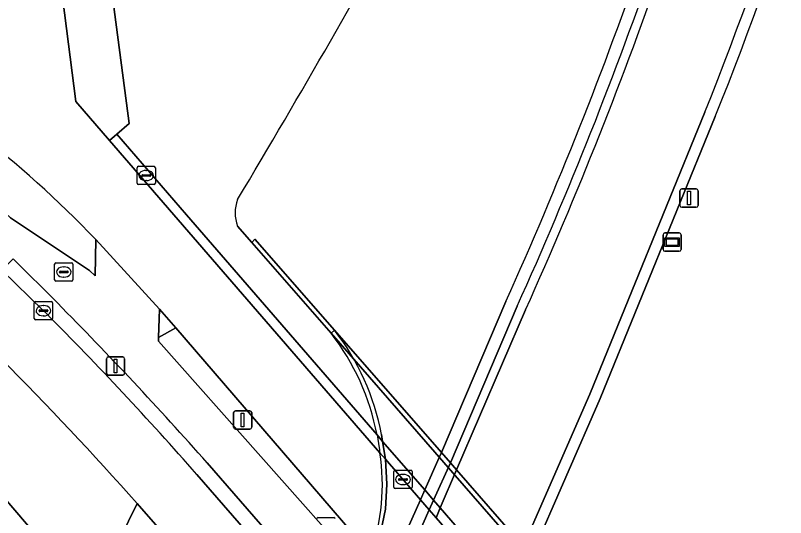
# Model space of a CAD drawing. Extents: x 155018 to 156648, y 383979 to 385733.
# Drawn here: x 156180.51 to 156222.54, y 384425.72 to 384453.14 of the extents above; entities that cross this region are included whole.
import ezdxf

# ---------------------------------------------------------------- set-up
doc = ezdxf.new("R2010")
doc.units = 0
for name, color, linetype in [('IMGEO_Berm_groen', 7, 'Continuous'), ('IMGEO_Berm_open', 7, 'Continuous'), ('IMGEO_Dek', 7, 'Continuous'), ('IMGEO_Fietspad_gesloten', 7, 'Continuous'), ('IMGEO_Fietspad_open', 7, 'Continuous'), ('IMGEO_Groenvoorziening', 7, 'Continuous'), ('IMGEO_Kolk', 7, 'Continuous'), ('IMGEO_Lichtmast', 7, 'Continuous'), ('IMGEO_Muur', 7, 'Continuous'), ('IMGEO_OVBaan_gesloten', 7, 'Continuous'), ('IMGEO_Rijbaan_lokaal_gesloten', 7, 'Continuous'), ('IMGEO_Rijbaan_lokaal_open', 7, 'Continuous'), ('IMGEO_Rijbaan_regionaal_gesloten', 7, 'Continuous'), ('IMGEO_Rioolput', 7, 'Continuous'), ('IMGEO_Verkeerseiland_gesloten', 7, 'Continuous'), ('IMGEO_Verkeerseiland_open', 7, 'Continuous'), ('IMGEO_Wegwijzer', 7, 'Continuous')]:
    doc.layers.add(name, color=color, linetype=linetype)

msp = doc.modelspace()

# ---------------------------------------------------------------- linework, layer by layer
at = {"layer": 'IMGEO_Berm_groen'}
for points in [[(156171.866, 384441.892), (156168.173, 384445.289), (156165.312, 384447.918), (156163.359, 384446.343), (156170.471, 384437.802), (156184.549, 384421.35), (156185.504, 384423.189), (156185.34, 384423.379), (156186.064, 384424.616), (156186.206, 384424.551), (156187.157, 384426.486)], [(156199.882, 384423.741), (156189.258, 384436.074), (156188.314, 384435.556), (156188.307, 384435.345), (156199.491, 384422.753)]]:
    msp.add_lwpolyline(points, dxfattribs=at)
msp.add_arc((156038.024, 384293.758), 199.643, 41.66908, 47.90163, dxfattribs=at)
at = {"layer": 'IMGEO_Berm_open'}
for points in [[(156182.797, 384437.44), (156180.383, 384439.849), (156179.773, 384439.224), (156182.036, 384437.014), (156182.196, 384436.856)], [(156204.802, 384412.79), (156204.637, 384412.979), (156204.068, 384413.634), (156203.622, 384414.149), (156200.067, 384418.24), (156199.69, 384418.673), (156199.217, 384419.219), (156198.273, 384420.305), (156198.12, 384420.481), (156190.98, 384428.7)], [(156190.407, 384428.073), (156197.579, 384419.831), (156197.745, 384419.64), (156198.832, 384418.391), (156199.304, 384417.848), (156199.678, 384417.419), (156203.235, 384413.33), (156203.681, 384412.818), (156204.331, 384412.07), (156204.532, 384411.839), (156207.367, 384408.575), (156207.994, 384409.121), (156204.802, 384412.79)]]:
    msp.add_lwpolyline(points, dxfattribs=at)
msp.add_lwpolyline([(156198.049, 384413.979), (156197.687, 384414.396), (156197.223, 384414.929), (156195.052, 384417.426), (156194.841, 384417.669), (156187.157, 384426.486), (156186.206, 384424.551), (156190.794, 384419.143), (156206.318, 384401.334), (156211.189, 384395.744), (156212.151, 384397.76), (156204.494, 384406.567), (156204.228, 384406.872), (156202.049, 384409.379), (156201.607, 384409.887)], close=True, dxfattribs=at)
for centre, radius, start, end in [((156021.094, 384277.842), 227.199, 41.60501, 44.62471), ((156053.081, 384307.92), 182.47, 41.1842, 44.96023)]:
    msp.add_arc(centre, radius, start, end, dxfattribs=at)
at = {"layer": 'IMGEO_Dek'}
for points in [[(156214.717, 384416.294), (156214.892, 384416.446), (156208.667, 384423.634), (156208.22, 384424.147), (156208.158, 384424.219), (156204.587, 384428.32), (156204.243, 384428.715), (156203.758, 384429.272), (156197.921, 384435.95), (156197.732, 384435.785)], [(156200.24, 384430.238), (156200.355, 384429.521), (156200.371, 384429.432), (156200.385, 384429.343), (156200.399, 384429.254)]]:
    msp.add_lwpolyline(points, dxfattribs=at)
for centre, radius, start, end in [((156187.602, 384427.864), 12.859, 10.6375, 38.0214), ((156189.152, 384427.528), 11.379, 340.5605, 8.7246)]:
    msp.add_arc(centre, radius, start, end, dxfattribs=at)
at = {"layer": 'IMGEO_Fietspad_gesloten'}
for points in [[(156188.307, 384435.345), (156188.314, 384435.556), (156188.367, 384437.108), (156184.889, 384440.905), (156184.853, 384438.925), (156184.558, 384439.214), (156180.233, 384442.093), (156170.208, 384451.39)], [(156180.383, 384439.849), (156182.797, 384437.44)], [(156238.76, 384379.953), (156231.93, 384386.055), (156228.047, 384389.945), (156206.065, 384415.145), (156205.91, 384415.324), (156205.239, 384416.101), (156204.79, 384416.62), (156201.213, 384420.76), (156200.859, 384421.169), (156200.38, 384421.724), (156199.633, 384422.589), (156199.491, 384422.753), (156188.307, 384435.345)], [(156190.98, 384428.7), (156198.12, 384420.481), (156198.273, 384420.305), (156199.217, 384419.219), (156199.69, 384418.673), (156200.067, 384418.24), (156203.622, 384414.149), (156204.068, 384413.634), (156204.637, 384412.979), (156204.802, 384412.79), (156207.994, 384409.121), (156215.837, 384400.106), (156228.277, 384385.805), (156232.164, 384381.612), (156234.997, 384378.387)]]:
    msp.add_lwpolyline(points, dxfattribs=at)
msp.add_arc((156021.094, 384277.842), 227.199, 41.60501, 44.62471, dxfattribs=at)
at = {"layer": 'IMGEO_Fietspad_open'}
msp.add_lwpolyline([(156186.04, 384446.659), (156186.721, 384447.237), (156185.149, 384459.164), (156182.48, 384458.856), (156183.808, 384448.431), (156185.635, 384446.311)], close=True, dxfattribs=at)
at = {"layer": 'IMGEO_Groenvoorziening'}
for points in [[(156189.306, 384458.751), (156185.209, 384459.171), (156185.149, 384459.164), (156186.721, 384447.237), (156186.04, 384446.659), (156189.846, 384442.257), (156200.24, 384430.238), (156200.548, 384429.882), (156202.847, 384427.226), (156203.331, 384426.668), (156203.695, 384426.247), (156207.298, 384422.086), (156207.743, 384421.572), (156210.467, 384418.425), (156210.651, 384418.213), (156219.006, 384408.567)], [(156218.703, 384447.627), (156212.422, 384432.225), (156208.667, 384423.634), (156214.892, 384416.446), (156218.501, 384412.279), (156218.322, 384412.124)], [(156218.322, 384412.124), (156214.717, 384416.294), (156197.732, 384435.785), (156193.401, 384440.742), (156192.635, 384441.634)], [(156192.635, 384441.634), (156193.401, 384440.742), (156193.578, 384440.92), (156197.921, 384435.95), (156203.758, 384429.272), (156207.274, 384437.522)], [(156197.223, 384414.929), (156198.832, 384418.391), (156199.217, 384419.219), (156200.38, 384421.724), (156200.817, 384422.664), (156202.612, 384426.697), (156202.847, 384427.226), (156203.64, 384429.006), (156203.758, 384429.272), (156197.921, 384435.95)], [(156200.492, 384430.252), (156200.548, 384429.882), (156200.695, 384428.912), (156200.778, 384427.549), (156200.701, 384426.185), (156200.288, 384424.181)]]:
    msp.add_lwpolyline(points, dxfattribs=at)
for centre, radius, start, end in [((156043.097, 384518.114), 189.225, 338.12984, 356.81962), ((156000.323, 384530.696), 226.958, 335.76153, 346.16484), ((155628.169, 384779.64), 657.179, 329.195604, 330.943024), ((155628.169, 384779.64), 657.179, 329.195604, 330.943024), ((156194.537, 384442.366), 2.038, 159.1096, 201.0475), ((156194.537, 384442.366), 2.038, 159.1096, 201.0475), ((156187.29, 384427.724), 13.442, 10.8397, 37.7311)]:
    msp.add_arc(centre, radius, start, end, dxfattribs=at)
at = {"layer": 'IMGEO_Kolk'}
for p, q in [((156187.143, 384443.974), (156187.143, 384444.826)), ((156187.218, 384444.9), (156188.07, 384444.9)), ((156187.631, 384444.68), (156187.656, 384444.68)), ((156188.144, 384444.826), (156188.144, 384443.974)), ((156187.402, 384444.394), (156187.402, 384444.406)), ((156187.84, 384444.357), (156187.442, 384444.357)), ((156187.445, 384444.443), (156187.843, 384444.443)), ((156187.886, 384444.406), (156187.886, 384444.394)), ((156188.07, 384443.9), (156187.218, 384443.9)), ((156187.654, 384444.12), (156187.629, 384444.12)), ((156181.535, 384436.588), (156181.535, 384437.44)), ((156181.61, 384437.514), (156182.462, 384437.514)), ((156182.536, 384437.44), (156182.536, 384436.588)), ((156181.794, 384437.008), (156181.794, 384437.02)), ((156181.837, 384437.057), (156182.235, 384437.057)), ((156182.023, 384437.294), (156182.048, 384437.294)), ((156182.278, 384437.02), (156182.278, 384437.008)), ((156182.232, 384436.971), (156181.834, 384436.971)), ((156182.046, 384436.734), (156182.021, 384436.734)), ((156182.462, 384436.514), (156181.61, 384436.514)), ((156201.157, 384427.374), (156201.157, 384428.226)), ((156201.232, 384428.3), (156202.084, 384428.3)), ((156202.158, 384428.226), (156202.158, 384427.374)), ((156201.416, 384427.794), (156201.416, 384427.806)), ((156201.854, 384427.757), (156201.456, 384427.757)), ((156201.459, 384427.843), (156201.857, 384427.843)), ((156201.645, 384428.08), (156201.67, 384428.08)), ((156201.9, 384427.806), (156201.9, 384427.794)), ((156201.668, 384427.52), (156201.643, 384427.52)), ((156202.084, 384427.3), (156201.232, 384427.3))]:
    msp.add_line(p, q, dxfattribs=at)
for points in [[(156187.143, 384443.974), (156187.143, 384444.826)], [(156187.218, 384444.9), (156188.07, 384444.9)], [(156188.144, 384444.826), (156188.144, 384443.974)], [(156188.07, 384443.9), (156187.218, 384443.9)], [(156181.535, 384436.588), (156181.535, 384437.44)], [(156181.61, 384437.514), (156182.462, 384437.514)], [(156182.536, 384437.44), (156182.536, 384436.588)], [(156182.462, 384436.514), (156181.61, 384436.514)], [(156201.157, 384427.374), (156201.157, 384428.226)], [(156201.232, 384428.3), (156202.084, 384428.3)], [(156202.158, 384428.226), (156202.158, 384427.374)], [(156202.084, 384427.3), (156201.232, 384427.3)]]:
    msp.add_lwpolyline(points, dxfattribs=at)
for centre, radius, start, end in [((156187.22, 384444.824), 0.0765, 91.552, 178.448), ((156187.22, 384444.824), 0.0765, 91.552, 178.448), ((156188.068, 384444.824), 0.0765, 1.552, 88.448), ((156188.068, 384444.824), 0.0765, 1.552, 88.448), ((156187.442, 384444.403), 0.0403, 85.8775, 175.7526), ((156187.439, 384444.393), 0.0366, 178.938, 274.7102), ((156187.843, 384444.4), 0.043, 264.8664, 352.4533), ((156187.847, 384444.405), 0.0386, 1.7309, 96.639), ((156187.22, 384443.976), 0.0765, 181.552, 268.448), ((156187.22, 384443.976), 0.0765, 181.552, 268.448), ((156188.068, 384443.976), 0.0765, 271.552, 358.448), ((156188.068, 384443.976), 0.0765, 271.552, 358.448), ((156181.612, 384437.438), 0.0765, 91.552, 178.448), ((156181.612, 384437.438), 0.0765, 91.552, 178.448), ((156182.46, 384437.438), 0.0765, 1.552, 88.448), ((156182.46, 384437.438), 0.0765, 1.552, 88.448), ((156181.834, 384437.017), 0.0403, 85.8775, 175.7526), ((156181.831, 384437.007), 0.0366, 178.938, 274.7102), ((156182.235, 384437.014), 0.043, 264.8664, 352.4533), ((156182.239, 384437.019), 0.0386, 1.7309, 96.639), ((156181.612, 384436.59), 0.0765, 181.552, 268.448), ((156181.612, 384436.59), 0.0765, 181.552, 268.448), ((156182.46, 384436.59), 0.0765, 271.552, 358.448), ((156182.46, 384436.59), 0.0765, 271.552, 358.448), ((156201.234, 384428.224), 0.0765, 91.552, 178.448), ((156201.234, 384428.224), 0.0765, 91.552, 178.448), ((156202.082, 384428.224), 0.0765, 1.552, 88.448), ((156202.082, 384428.224), 0.0765, 1.552, 88.448), ((156201.456, 384427.803), 0.0403, 85.8775, 175.7526), ((156201.453, 384427.793), 0.0366, 178.938, 274.7102), ((156201.857, 384427.8), 0.043, 264.8664, 352.4533), ((156201.861, 384427.805), 0.0386, 1.7309, 96.639), ((156201.234, 384427.376), 0.0765, 181.552, 268.448), ((156201.234, 384427.376), 0.0765, 181.552, 268.448), ((156202.082, 384427.376), 0.0765, 271.552, 358.448), ((156202.082, 384427.376), 0.0765, 271.552, 358.448)]:
    msp.add_arc(centre, radius, start, end, dxfattribs=at)
for centre, major_axis, ratio, start_param, end_param in [((156187.63, 384444.4), (-0.387, 0.002), 0.722429, 4.712389, 7.853982), ((156187.655, 384444.4), (-0.39, 0.002), 0.717154, 1.570796, 4.712389), ((156182.022, 384437.014), (-0.387, 0.002), 0.722429, 4.712389, 7.853982), ((156182.047, 384437.014), (-0.39, 0.002), 0.717154, 1.570796, 4.712389), ((156201.644, 384427.8), (-0.387, 0.002), 0.722429, 4.712389, 7.853982), ((156201.669, 384427.8), (-0.39, 0.002), 0.717154, 1.570796, 4.712389)]:
    msp.add_ellipse(centre, major_axis=major_axis, ratio=ratio, start_param=start_param, end_param=end_param, dxfattribs=at)
at = {"layer": 'IMGEO_Lichtmast'}
for p, q in [((156216.771, 384442.766), (156216.771, 384443.566)), ((156216.771, 384443.566), (156216.771, 384442.766)), ((156216.871, 384443.666), (156217.661, 384443.666)), ((156217.661, 384443.666), (156216.871, 384443.666)), ((156217.761, 384443.566), (156217.761, 384442.766)), ((156217.761, 384442.766), (156217.761, 384443.566)), ((156217.661, 384442.666), (156216.871, 384442.666)), ((156216.871, 384442.666), (156217.661, 384442.666)), ((156185.577, 384434.495), (156186.367, 384434.495)), ((156186.367, 384434.495), (156185.577, 384434.495)), ((156185.477, 384433.595), (156185.477, 384434.395)), ((156185.477, 384434.395), (156185.477, 384433.595)), ((156186.467, 384434.395), (156186.467, 384433.595)), ((156186.467, 384433.595), (156186.467, 384434.395)), ((156186.367, 384433.495), (156185.577, 384433.495)), ((156185.577, 384433.495), (156186.367, 384433.495)), ((156192.51, 384431.549), (156193.3, 384431.549)), ((156193.3, 384431.549), (156192.51, 384431.549)), ((156192.41, 384430.649), (156192.41, 384431.449)), ((156192.41, 384431.449), (156192.41, 384430.649)), ((156193.4, 384431.449), (156193.4, 384430.649)), ((156193.4, 384430.649), (156193.4, 384431.449)), ((156193.3, 384430.549), (156192.51, 384430.549)), ((156192.51, 384430.549), (156193.3, 384430.549))]:
    msp.add_line(p, q, dxfattribs=at)
for points in [[(156217.191, 384443.541), (156217.341, 384443.541), (156217.341, 384442.791), (156217.191, 384442.791), (156217.191, 384443.541)], [(156185.897, 384434.37), (156186.047, 384434.37), (156186.047, 384433.62), (156185.897, 384433.62), (156185.897, 384434.37)], [(156192.83, 384431.424), (156192.98, 384431.424), (156192.98, 384430.674), (156192.83, 384430.674), (156192.83, 384431.424)]]:
    msp.add_lwpolyline(points, dxfattribs=at)
for centre, start, end in [((156216.871, 384443.566), 90, 180), ((156216.871, 384443.566), 90, 180), ((156217.661, 384443.566), 0, 90), ((156217.661, 384443.566), 360, 90), ((156216.871, 384442.766), 180, 270), ((156216.871, 384442.766), 180, 270), ((156217.661, 384442.766), 270, 0), ((156217.661, 384442.766), 270, 0), ((156185.577, 384434.395), 90, 180), ((156185.577, 384434.395), 90, 180), ((156186.367, 384434.395), 0, 90), ((156186.367, 384434.395), 360, 90), ((156185.577, 384433.595), 180, 270), ((156185.577, 384433.595), 180, 270), ((156186.367, 384433.595), 270, 0), ((156186.367, 384433.595), 270, 0), ((156192.51, 384431.449), 90, 180), ((156192.51, 384431.449), 90, 180), ((156193.3, 384431.449), 0, 90), ((156193.3, 384431.449), 360, 90), ((156192.51, 384430.649), 180, 270), ((156192.51, 384430.649), 180, 270), ((156193.3, 384430.649), 270, 0), ((156193.3, 384430.649), 270, 0)]:
    msp.add_arc(centre, 0.1, start, end, dxfattribs=at)
at = {"layer": 'IMGEO_Muur'}
for points in [[(156218.131, 384447.858), (156211.853, 384432.464), (156208.22, 384424.147), (156208.667, 384423.634), (156212.422, 384432.225), (156218.703, 384447.627)], [(156207.274, 384437.522), (156203.758, 384429.272), (156204.243, 384428.715), (156207.887, 384437.257)], [(156197.921, 384435.95), (156197.732, 384435.785)], [(156200.24, 384430.238), (156200.355, 384429.521), (156200.371, 384429.432), (156200.385, 384429.343), (156200.399, 384429.254)], [(156200.288, 384424.181), (156200.701, 384426.185), (156200.778, 384427.549), (156200.695, 384428.912), (156200.548, 384429.882)], [(156200.548, 384429.882), (156200.492, 384430.252)], [(156201.299, 384422.11), (156203.095, 384426.139), (156203.331, 384426.668), (156204.243, 384428.715), (156203.758, 384429.272), (156203.64, 384429.006), (156202.847, 384427.226), (156202.612, 384426.697), (156200.817, 384422.664)]]:
    msp.add_lwpolyline(points, dxfattribs=at)
msp.add_lwpolyline([(156204.587, 384428.32), (156204.243, 384428.715), (156203.758, 384429.272), (156197.921, 384435.95), (156193.578, 384440.92), (156193.401, 384440.742), (156197.732, 384435.785), (156214.717, 384416.294), (156218.322, 384412.124), (156218.501, 384412.279), (156214.892, 384416.446), (156208.667, 384423.634), (156208.22, 384424.147), (156208.158, 384424.219)], close=True, dxfattribs=at)
for centre, radius, start, end in [((156043.096, 384518.114), 188.609, 338.13039, 356.81991), ((156043.097, 384518.114), 189.225, 338.12984, 356.81962), ((156000.323, 384530.696), 226.958, 335.76153, 346.16484), ((156001.496, 384530.292), 226.391, 335.73562, 346.19506), ((156187.602, 384427.864), 12.859, 10.6375, 38.0214), ((156187.29, 384427.724), 13.442, 10.8397, 37.7311), ((156189.152, 384427.528), 11.379, 340.5605, 8.7246)]:
    msp.add_arc(centre, radius, start, end, dxfattribs=at)
at = {"layer": 'IMGEO_OVBaan_gesloten'}
for points in [[(156209.6, 384392.575), (156206.361, 384396.189), (156201.925, 384401.32), (156201.737, 384401.537), (156199.497, 384404.122), (156199.058, 384404.629), (156195.511, 384408.723), (156195.156, 384409.133), (156194.675, 384409.688), (156192.4, 384412.314), (156192.089, 384412.672), (156184.549, 384421.35), (156170.471, 384437.802), (156163.359, 384446.343), (156160.839, 384449.428)], [(156182.196, 384436.856), (156182.036, 384437.014), (156179.773, 384439.224), (156177.57, 384441.375), (156170.917, 384447.469)], [(156238.109, 384373.189), (156231.386, 384380.937), (156227.625, 384385.25), (156215.202, 384399.554), (156207.367, 384408.575), (156204.532, 384411.839), (156204.331, 384412.07), (156203.681, 384412.818), (156203.235, 384413.33), (156199.678, 384417.419), (156199.304, 384417.848), (156198.832, 384418.391), (156197.745, 384419.64), (156197.579, 384419.831), (156190.407, 384428.073)], [(156187.157, 384426.486), (156194.841, 384417.669), (156195.052, 384417.426), (156197.223, 384414.929), (156197.687, 384414.396), (156198.049, 384413.979), (156201.607, 384409.887), (156202.049, 384409.379), (156204.228, 384406.872), (156204.494, 384406.567), (156212.151, 384397.76), (156227.069, 384380.558), (156227.2, 384380.407), (156227.546, 384380.006), (156232.573, 384374.186)]]:
    msp.add_lwpolyline(points, dxfattribs=at)
for centre, radius, start, end in [((156038.024, 384293.758), 199.643, 41.66908, 47.90163), ((156053.081, 384307.92), 182.47, 41.1842, 44.96023)]:
    msp.add_arc(centre, radius, start, end, dxfattribs=at)
at = {"layer": 'IMGEO_Rijbaan_lokaal_gesloten'}
for points in [[(156218.63, 384408.189), (156210.1, 384418.046), (156209.947, 384418.223), (156207.494, 384421.056), (156207.051, 384421.568), (156203.465, 384425.711), (156203.095, 384426.139), (156202.612, 384426.697), (156200.695, 384428.912), (156200.399, 384429.254), (156185.635, 384446.311), (156183.808, 384448.431), (156182.48, 384458.856), (156182.449, 384458.923), (156179.774, 384458.427), (156173.436, 384456.485), (156173.267, 384455.967), (156172.915, 384455.68), (156172.771, 384455.862), (156172.857, 384455.946), (156163.051, 384466.066), (156121.442, 384514.007)], [(156184.889, 384440.905), (156188.367, 384437.108), (156189.258, 384436.074), (156199.882, 384423.741), (156200.035, 384423.565), (156200.817, 384422.664), (156201.299, 384422.11), (156201.646, 384421.711), (156205.24, 384417.573), (156205.684, 384417.062), (156206.539, 384416.078), (156206.704, 384415.888), (156216.45, 384404.66)], [(156207.887, 384437.257), (156204.243, 384428.715), (156204.587, 384428.32), (156208.344, 384437.059)], [(156203.465, 384425.711), (156203.695, 384426.247), (156204.587, 384428.32), (156204.243, 384428.715), (156203.331, 384426.668), (156203.095, 384426.139), (156201.299, 384422.11)]]:
    msp.add_lwpolyline(points, dxfattribs=at)
for centre, radius, start, end in [((156001.496, 384530.292), 226.391, 335.73562, 346.19506), ((155999.972, 384530.814), 228.492, 335.77502, 346.15995), ((156142.616, 384400.522), 58.462, 43.69023, 52.42147)]:
    msp.add_arc(centre, radius, start, end, dxfattribs=at)
at = {"layer": 'IMGEO_Rijbaan_lokaal_open'}
for points in [[(156189.846, 384442.257), (156186.04, 384446.659), (156185.635, 384446.311), (156200.399, 384429.254), (156200.695, 384428.912), (156202.612, 384426.697), (156203.095, 384426.139), (156203.465, 384425.711), (156207.051, 384421.568), (156207.494, 384421.056), (156209.947, 384418.223), (156210.1, 384418.046), (156218.63, 384408.189)], [(156219.006, 384408.567), (156210.651, 384418.213), (156210.467, 384418.425), (156207.743, 384421.572), (156207.298, 384422.086), (156203.695, 384426.247), (156203.331, 384426.668), (156202.847, 384427.226), (156200.548, 384429.882), (156200.24, 384430.238), (156189.846, 384442.257)]]:
    msp.add_lwpolyline(points, dxfattribs=at)
at = {"layer": 'IMGEO_Rijbaan_regionaal_gesloten'}
for points in [[(156208.344, 384437.059), (156204.587, 384428.32), (156208.158, 384424.219), (156208.22, 384424.147), (156211.853, 384432.464), (156218.131, 384447.858)], [(156208.158, 384424.219), (156204.587, 384428.32), (156203.695, 384426.247), (156203.465, 384425.711)]]:
    msp.add_lwpolyline(points, dxfattribs=at)
for centre, radius, start, end in [((156043.096, 384518.114), 188.609, 338.13039, 356.81991), ((155999.972, 384530.814), 228.492, 335.77502, 346.15995)]:
    msp.add_arc(centre, radius, start, end, dxfattribs=at)
at = {"layer": 'IMGEO_Rioolput'}
for p, q in [((156182.646, 384438.705), (156182.646, 384439.557)), ((156182.721, 384439.631), (156183.573, 384439.631)), ((156183.647, 384439.557), (156183.647, 384438.705)), ((156182.905, 384439.125), (156182.905, 384439.137)), ((156183.343, 384439.088), (156182.945, 384439.088)), ((156182.948, 384439.174), (156183.346, 384439.174)), ((156183.134, 384439.411), (156183.159, 384439.411)), ((156183.389, 384439.137), (156183.389, 384439.125)), ((156183.157, 384438.851), (156183.132, 384438.851)), ((156183.573, 384438.631), (156182.721, 384438.631)), ((156197.033, 384425.717), (156197.885, 384425.717))]:
    msp.add_line(p, q, dxfattribs=at)
for points in [[(156182.646, 384438.705), (156182.646, 384439.557)], [(156182.721, 384439.631), (156183.573, 384439.631)], [(156183.647, 384439.557), (156183.647, 384438.705)], [(156183.573, 384438.631), (156182.721, 384438.631)], [(156197.033, 384425.717), (156197.885, 384425.717)]]:
    msp.add_lwpolyline(points, dxfattribs=at)
for centre, radius, start, end in [((156182.723, 384439.555), 0.0765, 91.552, 178.448), ((156182.723, 384439.555), 0.0765, 91.552, 178.448), ((156183.571, 384439.555), 0.0765, 1.552, 88.448), ((156183.571, 384439.555), 0.0765, 1.552, 88.448), ((156182.945, 384439.134), 0.0403, 85.8775, 175.7526), ((156182.942, 384439.124), 0.0366, 178.938, 274.7102), ((156183.346, 384439.131), 0.043, 264.8664, 352.4533), ((156183.35, 384439.136), 0.0386, 1.7309, 96.639), ((156182.723, 384438.707), 0.0765, 181.552, 268.448), ((156182.723, 384438.707), 0.0765, 181.552, 268.448), ((156183.571, 384438.707), 0.0765, 271.552, 358.448), ((156183.571, 384438.707), 0.0765, 271.552, 358.448), ((156197.035, 384425.641), 0.0765, 91.552, 178.448), ((156197.035, 384425.641), 0.0765, 91.552, 178.448), ((156197.883, 384425.641), 0.0765, 1.552, 88.448), ((156197.883, 384425.641), 0.0765, 1.552, 88.448)]:
    msp.add_arc(centre, radius, start, end, dxfattribs=at)
for centre, major_axis, ratio, start_param, end_param in [((156183.133, 384439.131), (-0.387, 0.002), 0.722429, 4.712389, 7.853982), ((156183.158, 384439.131), (-0.39, 0.002), 0.717154, 1.570796, 4.712389)]:
    msp.add_ellipse(centre, major_axis=major_axis, ratio=ratio, start_param=start_param, end_param=end_param, dxfattribs=at)
at = {"layer": 'IMGEO_Verkeerseiland_gesloten'}
msp.add_lwpolyline([(156188.367, 384437.108), (156188.314, 384435.556), (156189.258, 384436.074)], close=True, dxfattribs=at)
at = {"layer": 'IMGEO_Verkeerseiland_open'}
msp.add_lwpolyline([(156174.662, 384449.727), (156171.364, 384452.62), (156170.208, 384451.39), (156180.233, 384442.093), (156184.558, 384439.214), (156184.853, 384438.925), (156184.889, 384440.905)], dxfattribs=at)
msp.add_arc((156142.616, 384400.522), 58.462, 43.69023, 52.42147, dxfattribs=at)
at = {"layer": 'IMGEO_Wegwijzer'}
for p, q in [((156215.948, 384441.261), (156216.738, 384441.261)), ((156216.738, 384441.261), (156215.948, 384441.261)), ((156215.848, 384440.361), (156215.848, 384441.161)), ((156215.848, 384441.161), (156215.848, 384440.361)), ((156216.838, 384441.161), (156216.838, 384440.361)), ((156216.838, 384440.361), (156216.838, 384441.161)), ((156216.738, 384440.261), (156215.948, 384440.261)), ((156215.948, 384440.261), (156216.738, 384440.261))]:
    msp.add_line(p, q, dxfattribs=at)
for points in [[(156215.949, 384440.993), (156216.737, 384440.993), (156216.737, 384440.529), (156215.949, 384440.529), (156215.949, 384440.993)], [(156216.014, 384440.928), (156216.014, 384440.594), (156216.672, 384440.594), (156216.672, 384440.928), (156216.014, 384440.928)]]:
    msp.add_lwpolyline(points, dxfattribs=at)
for centre, start, end in [((156215.948, 384441.161), 90, 180), ((156215.948, 384441.161), 90, 180), ((156216.738, 384441.161), 0, 90), ((156216.738, 384441.161), 360, 90), ((156215.948, 384440.361), 180, 270), ((156215.948, 384440.361), 180, 270), ((156216.738, 384440.361), 270, 0), ((156216.738, 384440.361), 270, 0)]:
    msp.add_arc(centre, 0.1, start, end, dxfattribs=at)

doc.saveas('drawing.dxf')
